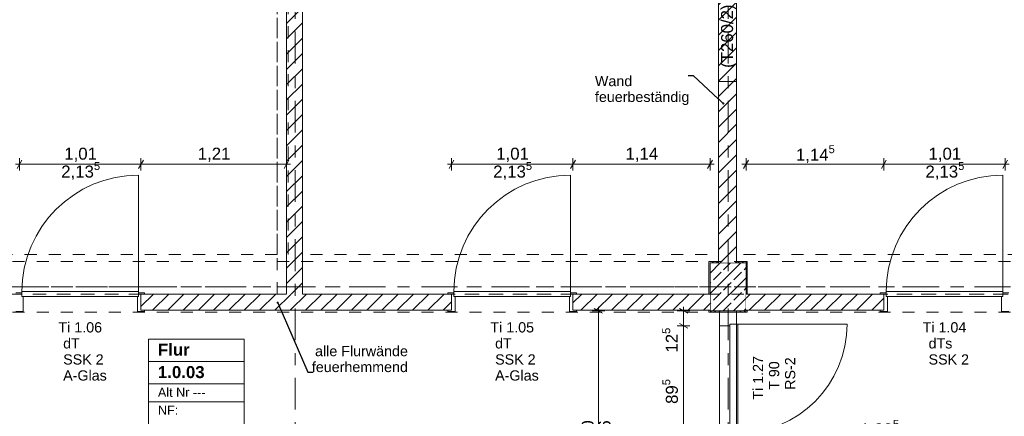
# Model space of a CAD drawing. Header units: metres. Extents: x -3.6 to 84.5, y -11 to 16.8.
# Tile 469 of 656: x 34.2 to 42.4, y 7.2 to 10.5. Entities that reach past the tile are written whole.
import ezdxf

# ---------------------------------------------------------------- set-up
doc = ezdxf.new("R2010")
doc.units = ezdxf.units.M
doc.header["$MEASUREMENT"] = 0
for name, pattern in [('+Grundstücksgrenze', [0.115, 0.075, -0.04]), ('Achse', [0.2, 0.1, -0.05, 0, -0.05]), ('Strichlinie doppelt', [0.546806, 0.264583, -0.105833, 0.070556, -0.105833]), ('Strichlinie eng', [0.115, 0.075, -0.04]), ('Untersicht', [0.1, 0.075, -0.025]), ('Wipeout_Contour', [1, 0, -1])]:
    doc.linetypes.add(name, pattern=pattern)
for name, color, linetype in [('152 - Bemaßung_ Beschriftung.Ausbau', 7, 'Continuous'), ('401 - Zone.Raum_ Raumbegrenzung_ Whg.', 7, 'Continuous'), ('451 - Universal.Achsen Raster', 7, 'Continuous'), ('605 - Struktur.Wand Innen', 7, 'Continuous'), ('607 - Struktur.Stütze', 7, 'Continuous'), ('608 - Struktur.Träger', 7, 'Continuous'), ('650 - Abdeckung.Fußboden Aufbau', 7, 'Continuous'), ('653 - Abdeckung.TB Verkofferung', 7, 'Continuous')]:
    doc.layers.add(name, color=color, linetype=linetype)
doc.styles.add('ERSTELLTER_STIL_1', font='txt')
doc.styles.add('ERSTELLTER_STIL_2', font='txt')
doc.dimstyles.new('ERSTELLTER_STIL__1', dxfattribs={"dimtxt": 0.1, "dimasz": 0.0532, "dimexe": 0.18, "dimexo": 0.0625, "dimgap": 0, "dimtad": 1, "dimzin": 0, "dimdsep": 46, "dimtxsty": 'ERSTELLTER_STIL_2', "dimblk": 'ARROWHEAD_2', "dimblk1": 'ARROWHEAD_2', "dimblk2": 'ARROWHEAD_2', "dimcen": 0.09, "dimse1": 1, "dimse2": 1, "dimclrd": 7, "dimclre": 7, "dimclrt": 7, "dimazin": 0, "dimtfac": 1, "dimtdec": 4, "dimtmove": 0, "dimatfit": 3, "dimfxl": 1, "dimtolj": 1, "dimtzin": 0, "dimarcsym": 0})
doc.dimstyles.new('ERSTELLTER_STIL__3', dxfattribs={"dimtxt": 0.1, "dimasz": 0.0532, "dimexe": 0.18, "dimexo": 0.0625, "dimgap": 0, "dimtad": 1, "dimtih": 1, "dimtoh": 1, "dimzin": 0, "dimdsep": 46, "dimtxsty": 'ERSTELLTER_STIL_2', "dimblk": 'ARROWHEAD_2', "dimblk1": 'ARROWHEAD_2', "dimblk2": 'ARROWHEAD_2', "dimcen": 0.09, "dimse1": 1, "dimse2": 1, "dimclrd": 7, "dimclre": 7, "dimclrt": 7, "dimazin": 0, "dimtfac": 1, "dimtdec": 4, "dimtmove": 0, "dimatfit": 3, "dimfxl": 1, "dimtolj": 1, "dimtzin": 0, "dimarcsym": 0})
doc.dimstyles.new('ERSTELLTER_STIL__7', dxfattribs={"dimtxt": 0.18, "dimasz": 0.03648, "dimexe": 0.18, "dimexo": 0.0625, "dimgap": 0, "dimtad": 0, "dimtih": 1, "dimtoh": 1, "dimdec": 4, "dimzin": 0, "dimdsep": 46, "dimcen": 0.09, "dimadec": 0, "dimazin": 0, "dimtfac": 1, "dimtdec": 4, "dimtmove": 0, "dimatfit": 3, "dimldrblk": 'ARROWHEAD_11', "dimfxl": 1, "dimtolj": 1, "dimtzin": 0, "dimarcsym": 0})
pattern_1 = [(45, (0, 0), (-0.01767767, 0.01767767), [0, -0.025])]
pattern_2 = [(45, (0, 0), (-0.0636396, 0.0636396), [])]

# ---------------------------------------------------------------- blocks, each defined once
blk = doc.blocks.new('*D189')
at = {"layer": '152 - Bemaßung_ Beschriftung.Ausbau', "color": 7, "linetype": 'Continuous', "lineweight": 5}
for p, q in [((39.8125, 7.975), (39.7075, 7.975)), ((39.725, 7.9952), (39.795, 7.9548)), ((39.76, 7.08), (39.76, 7.975)), ((39.8125, 7.08), (39.7075, 7.08)), ((39.725, 7.1002), (39.795, 7.0598))]:
    blk.add_line(p, q, dxfattribs=at)
at = {"layer": '152 - Bemaßung_ Beschriftung.Ausbau', "color": 7, "lineweight": 5, "char_height": 0.1, "attachment_point": 7, "rotation": 90, "style": 'ERSTELLTER_STIL_2'}
for s, insert in [('\\A1;{\\pql;\\fArial|b0|i0|c0|p38;12\\fArial|b0|i0|c0|p38;\\A1{\\H.66x;\\S5^  ;}}', (39.7411, 7.7529)), ('\\A1;{\\pql;\\fArial|b0|i0|c0|p38;89\\fArial|b0|i0|c0|p38;\\A1{\\H.66x;\\S5^  ;}}', (39.7416, 7.3256))]:
    blk.add_mtext(s, dxfattribs=dict(at, insert=insert))
blk = doc.blocks.new('ARROWHEAD_2')
at = {"color": 0, "linetype": 'Continuous', "lineweight": 0}
for p, q in [((0, 0), (-1, 0)), ((-0.38, -0.66), (0.38, 0.66))]:
    blk.add_line(p, q, dxfattribs=at)
blk = doc.blocks.new('*D190')
at = {"layer": '152 - Bemaßung_ Beschriftung.Ausbau', "color": 7, "linetype": 'Continuous', "lineweight": 5}
for p, q in [((39.795, 8.0798), (39.725, 8.1202)), ((39.76, 8.1), (39.76, 8.1342)), ((39.8125, 8.1), (39.7075, 8.1)), ((39.76, 7.975), (39.76, 8.1)), ((39.8125, 7.975), (39.7075, 7.975)), ((39.725, 7.9952), (39.795, 7.9548))]:
    blk.add_line(p, q, dxfattribs=at)
blk = doc.blocks.new('*D191')
at = {"layer": '152 - Bemaßung_ Beschriftung.Ausbau', "color": 7, "linetype": 'Continuous', "lineweight": 5}
for p, q in [((39.0864, 8.0798), (39.0164, 8.1202)), ((39.0514, 8.1), (39.0514, 8.1342)), ((39.1039, 8.1), (38.9989, 8.1)), ((39.0514, 6), (39.0514, 8.1)), ((39.1039, 6), (38.9989, 6)), ((39.0164, 6.0202), (39.0864, 5.9798)), ((39.0514, 5.9658), (39.0514, 6))]:
    blk.add_line(p, q, dxfattribs=at)
at = {"layer": '152 - Bemaßung_ Beschriftung.Ausbau', "color": 7, "lineweight": 5, "char_height": 0.1, "attachment_point": 7, "rotation": 90, "style": 'ERSTELLTER_STIL_2'}
for s, insert in [('\\A1;{\\pql;\\fArial|b0|i0|c0|p38;2,10}', (39.0314, 6.917)), ('\\A1;{\\pql;\\fArial|b0|i0|c0|p38;2,26}', (39.1714, 6.917))]:
    blk.add_mtext(s, dxfattribs=dict(at, insert=insert))
blk = doc.blocks.new('ARROWHEAD_11')
at = {"color": 0, "linetype": 'Continuous', "lineweight": 0}
blk.add_line((0, 0), (-1, 0), dxfattribs=at)
at = {"color": 0, "linetype": 'Continuous', "lineweight": 0, "const_width": 0.25, "flags": 128}
blk.add_lwpolyline([(-0.125, 0, 1), (0.125, 0, 1)], format="xyb", close=True, dxfattribs=at)
blk = doc.blocks.new('*D305')
at = {"layer": '152 - Bemaßung_ Beschriftung.Ausbau', "color": 7, "linetype": 'Continuous', "lineweight": 5}
for p, q in [((63.4, 13.7152), (63.47, 13.6748)), ((63.435, 7.935), (63.435, 13.695))]:
    blk.add_line(p, q, dxfattribs=at)
blk = doc.blocks.new('*D306')
at = {"layer": '152 - Bemaßung_ Beschriftung.Ausbau', "color": 7, "linetype": 'Continuous', "lineweight": 5}
for p, q in [((63.4875, 13.845), (63.3825, 13.845)), ((63.47, 13.8248), (63.4, 13.8652)), ((63.435, 13.845), (63.435, 13.8792)), ((63.435, 13.695), (63.435, 13.845)), ((63.4875, 13.695), (63.3825, 13.695)), ((63.4, 13.7152), (63.47, 13.6748)), ((63.435, 7.935), (63.435, 13.695))]:
    blk.add_line(p, q, dxfattribs=at)
blk = doc.blocks.new('*D538')
at = {"layer": '152 - Bemaßung_ Beschriftung.Ausbau', "color": 7, "linetype": 'Continuous', "lineweight": 5}
for p, q in [((63.9, 13.4752), (63.97, 13.4348)), ((63.935, 8.2), (63.935, 13.455)), ((63.9875, 8.2), (63.8825, 8.2)), ((63.9, 8.2202), (63.97, 8.1798)), ((63.935, 8.15), (63.935, 8.2))]:
    blk.add_line(p, q, dxfattribs=at)
at = {"layer": '152 - Bemaßung_ Beschriftung.Ausbau', "color": 7, "lineweight": 5, "insert": (63.9344, 10.6694), "char_height": 0.1, "attachment_point": 7, "rotation": 90, "style": 'ERSTELLTER_STIL_2'}
blk.add_mtext('\\A1;{\\pql;\\fArial|b0|i0|c0|p38;5,25\\fArial|b0|i0|c0|p38;\\A1{\\H.66x;\\S5^  ;}}', dxfattribs=at)
blk = doc.blocks.new('*D539')
at = {"layer": '152 - Bemaßung_ Beschriftung.Ausbau', "color": 7, "linetype": 'Continuous', "lineweight": 5}
for p, q in [((63.9, 13.7152), (63.97, 13.6748)), ((63.935, 13.455), (63.935, 13.695)), ((63.9875, 13.455), (63.8825, 13.455)), ((63.9, 13.4752), (63.97, 13.4348)), ((63.935, 8.2), (63.935, 13.455))]:
    blk.add_line(p, q, dxfattribs=at)
at = {"layer": '152 - Bemaßung_ Beschriftung.Ausbau', "color": 7, "lineweight": 5, "insert": (63.915, 13.4991), "char_height": 0.1, "attachment_point": 7, "rotation": 90, "style": 'ERSTELLTER_STIL_2'}
blk.add_mtext('\\A1;{\\pql;\\fArial|b0|i0|c0|p38;24}', dxfattribs=at)
blk = doc.blocks.new('*D554')
at = {"layer": '152 - Bemaßung_ Beschriftung.Ausbau', "color": 7, "linetype": 'Continuous', "lineweight": 5}
for p, q in [((34.2577, 9.355), (34.2173, 9.285)), ((34.2375, 9.2675), (34.2375, 9.3725)), ((35.2677, 9.355), (35.2273, 9.285)), ((35.2475, 9.2675), (35.2475, 9.3725)), ((34.2033, 9.32), (34.2375, 9.32)), ((34.2375, 9.32), (35.2475, 9.32))]:
    blk.add_line(p, q, dxfattribs=at)
at = {"layer": '152 - Bemaßung_ Beschriftung.Ausbau', "color": 7, "lineweight": 5, "char_height": 0.1, "attachment_point": 7, "style": 'ERSTELLTER_STIL_2'}
for s, insert in [('\\A1;{\\pql;\\fArial|b0|i0|c0|p38;2,13\\fArial|b0|i0|c0|p38;\\A1{\\H.66x;\\S5^  ;}}', (34.5844, 9.1806)), ('\\A1;{\\pql;\\fArial|b0|i0|c0|p38;1,01}', (34.6095, 9.34))]:
    blk.add_mtext(s, dxfattribs=dict(at, insert=insert))
blk = doc.blocks.new('*D555')
at = {"layer": '152 - Bemaßung_ Beschriftung.Ausbau', "color": 7, "linetype": 'Continuous', "lineweight": 5}
for p, q in [((35.2677, 9.355), (35.2273, 9.285)), ((35.2475, 9.2675), (35.2475, 9.3725)), ((36.4373, 9.285), (36.4777, 9.355)), ((36.4575, 9.2675), (36.4575, 9.3725)), ((35.2475, 9.32), (36.4575, 9.32)), ((36.4575, 9.32), (36.4917, 9.32))]:
    blk.add_line(p, q, dxfattribs=at)
at = {"layer": '152 - Bemaßung_ Beschriftung.Ausbau', "color": 7, "lineweight": 5, "insert": (35.7195, 9.34), "char_height": 0.1, "attachment_point": 7, "style": 'ERSTELLTER_STIL_2'}
blk.add_mtext('\\A1;{\\pql;\\fArial|b0|i0|c0|p38;1,21}', dxfattribs=at)
blk = doc.blocks.new('*D556')
at = {"layer": '152 - Bemaßung_ Beschriftung.Ausbau', "color": 7, "linetype": 'Continuous', "lineweight": 5}
for p, q in [((37.8502, 9.355), (37.8098, 9.285)), ((37.83, 9.2675), (37.83, 9.3725)), ((38.8602, 9.355), (38.8198, 9.285)), ((38.84, 9.2675), (38.84, 9.3725)), ((37.7958, 9.32), (37.83, 9.32)), ((37.83, 9.32), (38.84, 9.32))]:
    blk.add_line(p, q, dxfattribs=at)
at = {"layer": '152 - Bemaßung_ Beschriftung.Ausbau', "color": 7, "lineweight": 5, "char_height": 0.1, "attachment_point": 7, "style": 'ERSTELLTER_STIL_2'}
for s, insert in [('\\A1;{\\pql;\\fArial|b0|i0|c0|p38;2,13\\fArial|b0|i0|c0|p38;\\A1{\\H.66x;\\S5^  ;}}', (38.1769, 9.1806)), ('\\A1;{\\pql;\\fArial|b0|i0|c0|p38;1,01}', (38.202, 9.34))]:
    blk.add_mtext(s, dxfattribs=dict(at, insert=insert))
blk = doc.blocks.new('*D557')
at = {"layer": '152 - Bemaßung_ Beschriftung.Ausbau', "color": 7, "linetype": 'Continuous', "lineweight": 5}
for p, q in [((38.8602, 9.355), (38.8198, 9.285)), ((38.84, 9.2675), (38.84, 9.3725)), ((39.9598, 9.285), (40.0002, 9.355)), ((39.98, 9.2675), (39.98, 9.3725)), ((38.84, 9.32), (39.98, 9.32)), ((39.98, 9.32), (40.0142, 9.32))]:
    blk.add_line(p, q, dxfattribs=at)
at = {"layer": '152 - Bemaßung_ Beschriftung.Ausbau', "color": 7, "lineweight": 5, "insert": (39.277, 9.34), "char_height": 0.1, "attachment_point": 7, "style": 'ERSTELLTER_STIL_2'}
blk.add_mtext('\\A1;{\\pql;\\fArial|b0|i0|c0|p38;1,14}', dxfattribs=at)
blk = doc.blocks.new('*D558')
at = {"layer": '152 - Bemaßung_ Beschriftung.Ausbau', "color": 7, "linetype": 'Continuous', "lineweight": 5}
for p, q in [((40.3002, 9.355), (40.2598, 9.285)), ((40.28, 9.2675), (40.28, 9.3725)), ((41.4452, 9.355), (41.4048, 9.285)), ((41.425, 9.2675), (41.425, 9.3725)), ((40.2458, 9.32), (40.28, 9.32)), ((40.28, 9.32), (41.425, 9.32))]:
    blk.add_line(p, q, dxfattribs=at)
at = {"layer": '152 - Bemaßung_ Beschriftung.Ausbau', "color": 7, "lineweight": 5, "insert": (40.6944, 9.3206), "char_height": 0.1, "attachment_point": 7, "style": 'ERSTELLTER_STIL_2'}
blk.add_mtext('\\A1;{\\pql;\\fArial|b0|i0|c0|p38;1,14\\fArial|b0|i0|c0|p38;\\A1{\\H.66x;\\S5^  ;}}', dxfattribs=at)
blk = doc.blocks.new('*D559')
at = {"layer": '152 - Bemaßung_ Beschriftung.Ausbau', "color": 7, "linetype": 'Continuous', "lineweight": 5}
for p, q in [((41.4452, 9.355), (41.4048, 9.285)), ((41.425, 9.2675), (41.425, 9.3725)), ((42.4148, 9.285), (42.4552, 9.355)), ((42.435, 9.2675), (42.435, 9.3725)), ((41.425, 9.32), (42.435, 9.32)), ((42.435, 9.32), (42.4692, 9.32))]:
    blk.add_line(p, q, dxfattribs=at)
at = {"layer": '152 - Bemaßung_ Beschriftung.Ausbau', "color": 7, "lineweight": 5, "char_height": 0.1, "attachment_point": 7, "style": 'ERSTELLTER_STIL_2'}
for s, insert in [('\\A1;{\\pql;\\fArial|b0|i0|c0|p38;2,13\\fArial|b0|i0|c0|p38;\\A1{\\H.66x;\\S5^  ;}}', (41.7719, 9.1806)), ('\\A1;{\\pql;\\fArial|b0|i0|c0|p38;1,01}', (41.797, 9.34))]:
    blk.add_mtext(s, dxfattribs=dict(at, insert=insert))
blk = doc.blocks.new('*D587')
at = {"layer": '152 - Bemaßung_ Beschriftung.Ausbau', "color": 7, "linetype": 'Continuous', "lineweight": 5}
for p, q in [((40.4602, 7.0679), (40.4198, 6.9979)), ((42.3552, 7.0679), (42.3148, 6.9979)), ((40.44, 7.0329), (42.335, 7.0329))]:
    blk.add_line(p, q, dxfattribs=at)
at = {"layer": '152 - Bemaßung_ Beschriftung.Ausbau', "color": 7, "lineweight": 5, "insert": (41.2294, 7.0335), "char_height": 0.1, "attachment_point": 7, "style": 'ERSTELLTER_STIL_2'}
blk.add_mtext('\\A1;{\\pql;\\fArial|b0|i0|c0|p38;1,89\\fArial|b0|i0|c0|p38;\\A1{\\H.66x;\\S5^  ;}}', dxfattribs=at)
blk = doc.blocks.new('*D589')
at = {"layer": '152 - Bemaßung_ Beschriftung.Ausbau', "color": 7, "linetype": 'Continuous', "lineweight": 5}
for p, q in [((42.3552, 7.0679), (42.3148, 6.9979)), ((42.335, 6.9804), (42.335, 7.0854)), ((44.3102, 7.0679), (44.2698, 6.9979)), ((44.29, 6.9804), (44.29, 7.0854)), ((40.44, 7.0329), (42.335, 7.0329)), ((42.335, 7.0329), (44.29, 7.0329))]:
    blk.add_line(p, q, dxfattribs=at)
at = {"layer": '152 - Bemaßung_ Beschriftung.Ausbau', "color": 7, "lineweight": 5, "char_height": 0.1, "attachment_point": 7, "style": 'ERSTELLTER_STIL_2'}
for s, insert in [('\\A1;{\\pql;\\fArial|b0|i0|c0|p38;1,95\\fArial|b0|i0|c0|p38;\\A1{\\H.66x;\\S5^  ;}}', (43.0785, 7.0335)), ('\\A1;{\\pql;\\fArial|b0|i0|c0|p38;10}', (44.118, 7.0529))]:
    blk.add_mtext(s, dxfattribs=dict(at, insert=insert))

msp = doc.modelspace()

# ---------------------------------------------------------------- hatches: boundary and pattern name
at = {"layer": '607 - Struktur.Stütze', "linetype": 'Continuous', "lineweight": 0, "true_color": 0x000000}
h = msp.add_hatch(dxfattribs=at)
h.set_pattern_fill('Gips_0001', color=18, style=0, pattern_type=2)
h.set_pattern_definition(pattern_1)
h.paths.add_polyline_path([(39.97, 8.24), (39.98, 8.24), (39.98, 8.5), (40.05, 8.5), (40.05, 8.51), (39.97, 8.51)])
h = msp.add_hatch(dxfattribs=at)
h.set_pattern_fill('Beton__Stahlbeton_0001', color=18, style=0, pattern_type=2)
h.set_pattern_definition([(45, (0, 0), (-0.0848528, 0.0848528), []), (45, (-0.04243, 0.04243), (-0.0848528, 0.0848528), [0.09, -0.03])])
h.paths.add_polyline_path([(39.98, 8.1), (40.28, 8.1), (40.28, 8.5), (39.98, 8.5)])
h = msp.add_hatch(dxfattribs=at)
h.set_pattern_fill('Gips_0001', color=18, style=0, pattern_type=2)
h.set_pattern_definition(pattern_1)
h.paths.add_polyline_path([(40.29, 8.51), (40.2, 8.51), (40.2, 8.5), (40.28, 8.5), (40.28, 8.24), (40.29, 8.24)])
h = msp.add_hatch(dxfattribs=at)
h.set_pattern_fill('Gips_0001', color=18, style=0, pattern_type=2)
h.set_pattern_definition(pattern_1)
h.paths.add_polyline_path([(39.97, 8.09), (40.06, 8.09), (40.06, 8.1), (39.98, 8.1), (39.98, 8.105), (39.97, 8.105)])
h = msp.add_hatch(dxfattribs=at)
h.set_pattern_fill('Gips_0001', color=18, style=0, pattern_type=2)
h.set_pattern_definition(pattern_1)
h.paths.add_polyline_path([(40.2, 8.1), (40.2, 8.09), (40.29, 8.09), (40.29, 8.105), (40.28, 8.105), (40.28, 8.1)])

# ---------------------------------------------------------------- linework, layer by layer
at = {"layer": '401 - Zone.Raum_ Raumbegrenzung_ Whg.', "color": 7, "linetype": 'Continuous', "lineweight": 9}
for p, q in [((36.1066, 7.8646), (35.3097, 7.8646)), ((35.3097, 7.8646), (35.3097, 6.1654)), ((35.3097, 7.8646), (36.1066, 7.8646)), ((35.3097, 7.6779), (35.3097, 7.8646)), ((36.1066, 6.1654), (36.1066, 7.8646)), ((36.1066, 7.8646), (36.1066, 7.6779)), ((36.1066, 7.6779), (35.3097, 7.6779)), ((35.3097, 7.6779), (36.1066, 7.6779)), ((35.3097, 7.4913), (35.3097, 7.6779)), ((36.1066, 7.6779), (36.1066, 7.4913)), ((36.1066, 7.4913), (35.3097, 7.4913)), ((35.3097, 7.4913), (36.1066, 7.4913)), ((35.3097, 7.344), (35.3097, 7.4913)), ((36.1066, 7.4913), (36.1066, 7.344)), ((36.1066, 7.344), (35.3097, 7.344)), ((35.3097, 7.344), (36.1066, 7.344)), ((35.3097, 7.1967), (35.3097, 7.344)), ((36.1066, 7.344), (36.1066, 7.1967))]:
    msp.add_line(p, q, dxfattribs=at)
at = {"layer": '605 - Struktur.Wand Innen', "color": 7, "linetype": 'Continuous', "lineweight": 13}
for p, q in [((42.415, 8.26), (42.415, 9.23)), ((34.2575, 8.25), (34.2075, 8.25)), ((34.2575, 8.26), (34.2575, 8.22)), ((34.2575, 8.22), (34.2575, 8.25)), ((34.2675, 8.22), (34.2575, 8.22)), ((34.2675, 8.095), (34.2675, 8.22)), ((42.405, 8.095), (42.405, 8.22)), ((42.405, 8.22), (42.415, 8.22)), ((42.415, 8.22), (42.415, 8.26)), ((42.415, 8.22), (42.415, 8.25)), ((42.415, 8.25), (42.465, 8.25)), ((34.2075, 8.095), (34.2675, 8.095)), ((40.06, 8.1), (40.06, 7.975)), ((40.2, 8.1), (40.06, 8.1)), ((40.2, 7.99), (40.2, 8.1)), ((42.465, 8.095), (42.405, 8.095)), ((40.06, 7.975), (40.145, 7.975)), ((40.145, 7.975), (40.145, 7.99)), ((40.145, 7.99), (40.2, 7.99)), ((40.145, 7.08), (40.145, 7.99)), ((40.145, 7.99), (40.21, 7.99)), ((40.21, 7.99), (40.21, 7.08)), ((40.21, 7.99), (41.12, 7.99))]:
    msp.add_line(p, q, dxfattribs=at)
at = {"layer": '605 - Struktur.Wand Innen', "color": 7, "linetype": 'Continuous', "lineweight": 18}
msp.add_line((40.2, 8.1), (40.06, 8.1), dxfattribs=at)
msp.add_line((40.2, 8.1), (40.06, 8.1), dxfattribs=at)
msp.add_line((40.2, 8.1), (40.06, 8.1), dxfattribs=at)
at = {"layer": '605 - Struktur.Wand Innen', "color": 7, "linetype": 'Continuous', "lineweight": 9}
for p, q in [((40.06, 6), (40.06, 8.1)), ((40.2, 6), (40.2, 8.1))]:
    msp.add_line(p, q, dxfattribs=at)
msp.add_arc((40.21, 7.99), 0.91, 270, 0, dxfattribs=at)
at = {"layer": '607 - Struktur.Stütze', "color": 7, "linetype": 'Continuous', "lineweight": 5, "flags": 128}
for points in [[(40.05, 8.51), (39.97, 8.51), (39.97, 8.24)], [(40.29, 8.24), (40.29, 8.51), (40.2, 8.51)], [(39.97, 8.105), (39.97, 8.09), (40.06, 8.09)], [(40.2, 8.09), (40.29, 8.09), (40.29, 8.105)]]:
    msp.add_lwpolyline(points, dxfattribs=at)
at = {"layer": '607 - Struktur.Stütze', "color": 7, "linetype": 'Continuous', "lineweight": 13, "flags": 128}
msp.add_lwpolyline([(39.98, 8.1), (40.28, 8.1), (40.28, 8.5), (39.98, 8.5)], close=True, dxfattribs=at)
at = {"layer": '650 - Abdeckung.Fußboden Aufbau', "color": 7, "linetype": 'Continuous', "lineweight": 13, "flags": 128}
for points in [[(36.4575, 8.24), (36.4575, 12.99), (36.37, 12.99), (36.37, 13.445), (33.09, 13.445), (33.09, 12.99), (32.77, 12.99), (32.77, 13.445), (29.49, 13.445), (29.49, 12.99), (29.3875, 12.99), (29.3875, 8.24)], [(39.97, 8.24), (39.97, 8.51), (40.05, 8.51), (40.05, 12.99), (39.97, 12.99), (39.97, 13.445), (36.69, 13.445), (36.69, 12.99), (36.59, 12.99)], [(43.65, 8.24), (43.65, 12.99), (43.57, 12.99), (43.57, 13.445), (40.29, 13.445), (40.29, 12.99), (40.2, 12.99), (40.2, 8.51)], [(36.59, 12.99), (36.59, 8.24), (37.83, 8.24)], [(40.2, 8.51), (40.29, 8.51), (40.29, 8.24), (41.425, 8.24)], [(35.2475, 8.24), (36.4575, 8.24)], [(37.83, 8.24), (37.83, 8.105), (35.2475, 8.105), (35.2475, 8.24)], [(38.84, 8.24), (39.97, 8.24)], [(41.425, 8.24), (41.425, 8.105), (40.29, 8.105), (40.29, 8.09), (39.97, 8.09), (39.97, 8.105), (38.84, 8.105), (38.84, 8.24)]]:
    msp.add_lwpolyline(points, dxfattribs=at)
at = {"layer": '650 - Abdeckung.Fußboden Aufbau', "color": 7, "linetype": 'Strichlinie eng', "lineweight": 13, "flags": 128}
for points in [[(35.2475, 8.24), (34.2375, 8.24)], [(38.84, 8.24), (37.83, 8.24)], [(42.435, 8.24), (41.425, 8.24)]]:
    msp.add_lwpolyline(points, dxfattribs=at)
at = {"layer": '653 - Abdeckung.TB Verkofferung', "color": 1, "linetype": '+Grundstücksgrenze', "lineweight": 13, "true_color": 0xff1515}
msp.add_line((36.38, 8.5695), (36.38, 12.64), dxfattribs=at)
at = {"layer": '653 - Abdeckung.TB Verkofferung', "color": 7, "linetype": 'Untersicht', "lineweight": 9}
for p, q in [((36.38, 8.5695), (33.965, 8.5695)), ((46.9575, 8.5695), (36.4725, 8.5695)), ((47.26, 8.24), (33.965, 8.24))]:
    msp.add_line(p, q, dxfattribs=at)

# ---------------------------------------------------------------- texts
at = {"layer": '152 - Bemaßung_ Beschriftung.Ausbau', "color": 7, "linetype": 'Continuous', "lineweight": 9, "insert": (40.2017, 10.1227), "char_height": 0.1, "attachment_point": 7, "rotation": 90, "style": 'ERSTELLTER_STIL_2'}
msp.add_mtext('\\A1;{\\pql;\\fArial|b0|i0|c0|p38;(T2\\fArial|b0|i0|c0|p38;60/2\\fArial|b0|i0|c0|p38;)}', dxfattribs=at)
at = {"layer": '152 - Bemaßung_ Beschriftung.Ausbau', "color": 7, "linetype": 'Continuous', "lineweight": 9, "char_height": 0.085, "style": 'ERSTELLTER_STIL_2'}
for s, insert, attachment_point, line_spacing_factor in [('\\A1;{\\pql;\\fArial|b0|i0|c0|p38;Wand\\P\\pql;\\fArial|b0|i0|c0|p38;feuerbeständig}', (39.0229, 10.0558), 1, 0.930574), ('\\A1;{\\pqr;\\fArial|b0|i0|c0|p38;a\\fArial|b0|i0|c0|p38;lle Flurwände\\P\\pqr;\\fArial|b0|i0|c0|p38;feuerhemmend}', (37.4674, 7.5893), 9, 0.93321)]:
    msp.add_mtext(s, dxfattribs=dict(at, insert=insert, attachment_point=attachment_point, line_spacing_factor=line_spacing_factor))
at = {"layer": '401 - Zone.Raum_ Raumbegrenzung_ Whg.', "color": 7, "lineweight": 9, "attachment_point": 1}
for s, insert, char_height, style in [('\\A1;{\\pqj;\\pt0;\\fArial|b1|i0|c0|p38;Flur}', (35.3882, 7.827), 0.1, 'ERSTELLTER_STIL_1'), ('\\A1;{\\pqj;\\pt0;\\fArial|b1|i0|c0|p38;}', (36.028, 7.8498), 0.1, 'ERSTELLTER_STIL_1'), ('\\A1;{\\pql;\\pt0;\\fArial|b1|i0|c0|p38;1.0.03}', (35.3882, 7.6404), 0.1, 'ERSTELLTER_STIL_1'), ('\\A1;{\\pqj;\\pt0;\\fArial|b1|i0|c0|p38;}', (36.028, 7.6632), 0.1, 'ERSTELLTER_STIL_1'), ('\\A1;{\\pqj;\\pt0;\\fArial|b0|i0|c0|p38;Alt Nr ---}', (35.3882, 7.4595), 0.075, 'ERSTELLTER_STIL_2'), ('\\A1;{\\pqj;\\pt0;\\fArial|b0|i0|c0|p38;}', (36.028, 7.4766), 0.075, 'ERSTELLTER_STIL_2'), ('\\A1;{\\pqj;\\pt0;\\fArial|b0|i0|c0|p38;NF: }', (35.3882, 7.3121), 0.075, 'ERSTELLTER_STIL_2')]:
    msp.add_mtext(s, dxfattribs=dict(at, insert=insert, char_height=char_height, style=style))
at = {"layer": '605 - Struktur.Wand Innen', "color": 7, "lineweight": 9, "char_height": 0.085, "style": 'ERSTELLTER_STIL_2'}
for s, insert, attachment_point in [('\\A1;{\\pqc;\\pt0;\\fArial|b0|i0|c0|p38;Ti 1.06}', (34.7425, 7.9192), 8), ('\\A1;{\\pqc;\\pt0;\\fArial|b0|i0|c0|p38;Ti 1.05}', (38.335, 7.9192), 8), ('\\A1;{\\pqc;\\pt0;\\fArial|b0|i0|c0|p38;Ti 1.04}', (41.93, 7.9192), 8), ('\\A1;{\\pqr;\\pt0;\\fArial|b0|i0|c0|p38;}', (34.535, 7.8914), 3), ('\\A1;{\\pql;\\pt0;\\fArial|b0|i0|c0|p38;dT}', (34.6003, 7.872), 1), ('\\A1;{\\pqr;\\pt0;\\fArial|b0|i0|c0|p38;}', (38.1275, 7.8914), 3), ('\\A1;{\\pql;\\pt0;\\fArial|b0|i0|c0|p38;dT}', (38.1928, 7.872), 1), ('\\A1;{\\pqr;\\pt0;\\fArial|b0|i0|c0|p38;}', (41.7322, 7.8914), 3), ('\\A1;{\\pql;\\pt0;\\fArial|b0|i0|c0|p38;dTs}', (41.7975, 7.872), 1), ('\\A1;{\\pqr;\\pt0;\\fArial|b0|i0|c0|p38;}', (34.535, 7.7579), 3), ('\\A1;{\\pql;\\pt0;\\fArial|b0|i0|c0|p38;SSK 2}', (34.6003, 7.7384), 1), ('\\A1;{\\pqr;\\pt0;\\fArial|b0|i0|c0|p38;}', (38.1275, 7.7579), 3), ('\\A1;{\\pql;\\pt0;\\fArial|b0|i0|c0|p38;SSK 2}', (38.1928, 7.7384), 1), ('\\A1;{\\pqr;\\pt0;\\fArial|b0|i0|c0|p38;}', (41.7322, 7.7579), 3), ('\\A1;{\\pql;\\pt0;\\fArial|b0|i0|c0|p38;SSK 2}', (41.7975, 7.7384), 1), ('\\A1;{\\pqr;\\pt0;\\fArial|b0|i0|c0|p38;}', (34.535, 7.6243), 3), ('\\A1;{\\pqr;\\pt0;\\fArial|b0|i0|c0|p38;}', (38.1275, 7.6243), 3), ('\\A1;{\\pql;\\pt0;\\fArial|b0|i0|c0|p38;A-Glas}', (34.6003, 7.6049), 1), ('\\A1;{\\pql;\\pt0;\\fArial|b0|i0|c0|p38;A-Glas}', (38.1928, 7.6049), 1)]:
    msp.add_mtext(s, dxfattribs=dict(at, insert=insert, attachment_point=attachment_point))
at = {"layer": '605 - Struktur.Wand Innen', "color": 7, "lineweight": 9, "char_height": 0.085, "rotation": 90, "style": 'ERSTELLTER_STIL_2'}
for s, insert, attachment_point in [('\\A1;{\\pqc;\\pt0;\\fArial|b0|i0|c0|p38;Ti 1.27}', (40.4215, 7.5426), 8), ('\\A1;{\\pql;\\pt0;\\fArial|b0|i0|c0|p38;T 90}', (40.4701, 7.4428), 1), ('\\A1;{\\pql;\\pt0;\\fArial|b0|i0|c0|p38;RS-2}', (40.6037, 7.4428), 1), ('\\A1;{\\pqr;\\pt0;\\fArial|b0|i0|c0|p38;}', (40.4507, 7.3775), 3), ('\\A1;{\\pqr;\\pt0;\\fArial|b0|i0|c0|p38;}', (40.5843, 7.3775), 3)]:
    msp.add_mtext(s, dxfattribs=dict(at, insert=insert, attachment_point=attachment_point))

# ---------------------------------------------------------------- dimensions: what is measured, and where the dimension line sits
at = {"layer": '152 - Bemaßung_ Beschriftung.Ausbau', "color": 7, "linetype": 'Continuous', "lineweight": 5}
for base, p1, p2, picture, middle in [((42.334991, 7.032884), (40.439988, 5.76), (42.334991, 5.76), '*D587', (41.49436, 7.102884)), ((44.2899906, 7.0328843), (42.3349912, 5.7600001), (44.2899906, 5.76), '*D589', (43.3434754, 7.1028843))]:
    dim = msp.add_linear_dim(base=base, p1=p1, p2=p2, dimstyle='ERSTELLTER_STIL__3', dxfattribs=at)
    dim.commit()
    dim.dimension.update_dxf_attribs({"geometry": picture, "text_midpoint": middle, "dimtype": 160})

# ---------------------------------------------------------------- next in the draw order: wipeouts: each hides what was drawn before it
at = {"color": 254, "linetype": 'Wipeout_Contour', "lineweight": 0, "ltscale": 152.398964}
msp.add_wipeout([(36.4575, 13), (36.4575, 8.24), (36.59, 8.24), (36.59, 13)], dxfattribs=at).dxf.layer = '605 - Struktur.Wand Innen'
at = {"color": 254, "linetype": 'Wipeout_Contour', "lineweight": 0, "ltscale": 164.743693}
msp.add_wipeout([(40.2, 10.01), (40.05, 10.01), (40.05, 8.5), (40.2, 8.5)], dxfattribs=at).dxf.layer = '605 - Struktur.Wand Innen'
at = {"color": 254, "linetype": 'Wipeout_Contour', "lineweight": 0, "ltscale": 161.000794}
msp.add_wipeout([(38.84, 8.24), (38.84, 8.105), (39.98, 8.105), (39.98, 8.24)], dxfattribs=at).dxf.layer = '605 - Struktur.Wand Innen'
at = {"color": 254, "linetype": 'Wipeout_Contour', "lineweight": 0, "ltscale": 166.654591}
msp.add_wipeout([(40.28, 8.24), (40.28, 8.105), (41.425, 8.105), (41.425, 8.24)], dxfattribs=at).dxf.layer = '605 - Struktur.Wand Innen'

# ---------------------------------------------------------------- next in the draw order: hatches: boundary and pattern name
at = {"layer": '605 - Struktur.Wand Innen', "linetype": 'Continuous', "lineweight": 0, "true_color": 0x000000}
h = msp.add_hatch(dxfattribs=at)
h.set_pattern_fill('MW_Ziegel_0001', color=18, style=0, pattern_type=2)
h.set_pattern_definition(pattern_2)
h.paths.add_polyline_path([(36.4575, 13), (36.4575, 8.24), (36.59, 8.24), (36.59, 13)])
h = msp.add_hatch(dxfattribs=at)
h.set_pattern_fill('MW_Ziegel_0001', color=18, style=0, pattern_type=2)
h.set_pattern_definition(pattern_2)
h.paths.add_polyline_path([(40.05, 10.85), (40.05, 10.01), (40.2, 10.01), (40.2, 10.85)])
h = msp.add_hatch(dxfattribs=at)
h.set_pattern_fill('MW_Ziegel_0001', color=18, style=0, pattern_type=2)
h.set_pattern_definition(pattern_2)
h.paths.add_polyline_path([(40.2, 10.01), (40.05, 10.01), (40.05, 8.5), (40.2, 8.5)])
h = msp.add_hatch(dxfattribs=at)
h.set_pattern_fill('MW_Ziegel_0001', color=18, style=0, pattern_type=2)
h.set_pattern_definition(pattern_2)
h.paths.add_polyline_path([(38.84, 8.24), (38.84, 8.105), (39.98, 8.105), (39.98, 8.24)])
h = msp.add_hatch(dxfattribs=at)
h.set_pattern_fill('MW_Ziegel_0001', color=18, style=0, pattern_type=2)
h.set_pattern_definition(pattern_2)
h.paths.add_polyline_path([(40.28, 8.24), (40.28, 8.105), (41.425, 8.105), (41.425, 8.24)])

# ---------------------------------------------------------------- next in the draw order: linework, layer by layer
at = {"layer": '451 - Universal.Achsen Raster', "color": 160, "linetype": 'Strichlinie doppelt', "lineweight": 9, "true_color": 0x3232ff}
for p, q in [((40.13, -10.585), (40.13, 16.355)), ((64.935, 8.3), (-3.175, 8.3))]:
    msp.add_line(p, q, dxfattribs=at)
at = {"layer": '605 - Struktur.Wand Innen', "color": 7, "linetype": 'Continuous', "lineweight": 13}
for p, q in [((38.82, 8.26), (38.82, 9.23)), ((38.81, 8.095), (38.81, 8.22)), ((38.81, 8.22), (38.82, 8.22)), ((38.82, 8.22), (38.82, 8.26)), ((38.82, 8.22), (38.82, 8.25)), ((38.82, 8.25), (38.87, 8.25)), ((38.87, 8.24), (38.84, 8.24)), ((38.84, 8.24), (38.84, 8.105)), ((38.87, 8.25), (38.87, 8.24)), ((41.445, 8.25), (41.395, 8.25)), ((41.395, 8.25), (41.395, 8.24)), ((41.395, 8.24), (41.425, 8.24)), ((41.425, 8.24), (41.425, 8.105)), ((41.445, 8.26), (41.445, 8.22)), ((42.415, 8.26), (41.445, 8.26)), ((41.445, 8.22), (41.445, 8.25)), ((41.455, 8.22), (41.445, 8.22)), ((41.445, 8.22), (42.415, 8.22)), ((41.455, 8.095), (41.455, 8.22)), ((38.87, 8.095), (38.81, 8.095)), ((38.84, 8.105), (38.87, 8.105)), ((38.87, 8.105), (38.87, 8.095)), ((41.425, 8.105), (41.395, 8.105)), ((41.395, 8.105), (41.395, 8.095)), ((41.395, 8.095), (41.455, 8.095))]:
    msp.add_line(p, q, dxfattribs=at)
at = {"layer": '605 - Struktur.Wand Innen', "color": 7, "linetype": 'Continuous', "lineweight": 18}
for p, q in [((38.84, 8.24), (38.84, 8.105)), ((38.84, 8.24), (38.84, 8.105)), ((38.84, 8.24), (38.84, 8.105)), ((41.425, 8.24), (41.425, 8.105)), ((41.425, 8.24), (41.425, 8.105)), ((41.425, 8.24), (41.425, 8.105))]:
    msp.add_line(p, q, dxfattribs=at)
at = {"layer": '605 - Struktur.Wand Innen', "color": 7, "linetype": 'Continuous', "lineweight": 18, "flags": 128}
for points in [[(36.4575, 13), (36.4575, 8.24)], [(36.59, 8.24), (36.59, 13)], [(40.05, 10.85), (40.05, 10.01)], [(40.2, 10.01), (40.2, 10.85)], [(40.05, 10.01), (40.05, 8.5)], [(40.2, 10.01), (40.05, 10.01)], [(40.05, 10.01), (40.2, 10.01)], [(40.2, 8.5), (40.2, 10.01)], [(39.98, 8.24), (38.84, 8.24)], [(41.425, 8.24), (40.28, 8.24)], [(38.84, 8.105), (39.98, 8.105)], [(40.28, 8.105), (41.425, 8.105)]]:
    msp.add_lwpolyline(points, dxfattribs=at)
at = {"layer": '605 - Struktur.Wand Innen', "color": 7, "linetype": 'Continuous', "lineweight": 9}
msp.add_arc((42.415, 8.26), 0.97, 90, 180, dxfattribs=at)
at = {"layer": '608 - Struktur.Träger', "color": 7, "linetype": 'Untersicht', "lineweight": 13}
msp.add_line((0.38, 8.51), (61.88, 8.51), dxfattribs=at)
at = {"layer": '608 - Struktur.Träger', "color": 7, "linetype": 'Achse', "lineweight": 9}
msp.add_line((0.38, 8.3), (61.88, 8.3), dxfattribs=at)
at = {"layer": '653 - Abdeckung.TB Verkofferung', "color": 1, "linetype": '+Grundstücksgrenze', "lineweight": 13, "true_color": 0xff1515}
msp.add_line((36.4725, 8.5695), (36.4725, 12.64), dxfattribs=at)

# ---------------------------------------------------------------- next in the draw order: dimensions: what is measured, and where the dimension line sits
at = {"layer": '152 - Bemaßung_ Beschriftung.Ausbau', "color": 7, "linetype": 'Continuous', "lineweight": 5}
for base, p1, p2, picture, middle in [((41.4249889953, 9.3199822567), (40.2799889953, 8.4999822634), (41.4249889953, 8.25), '*D558', (40.959359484, 9.389982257)), ((42.435, 9.32), (41.425, 8.25), (42.435, 8.25), '*D559', (41.9268, 9.39)), ((39.98, 9.32), (38.84, 8.25), (39.98, 8.5), '*D557', (39.4068, 9.39))]:
    dim = msp.add_linear_dim(base=base, p1=p1, p2=p2, dimstyle='ERSTELLTER_STIL__3', dxfattribs=at)
    dim.commit()
    dim.dimension.update_dxf_attribs({"geometry": picture, "text_midpoint": middle, "dimtype": 160})
for base, p1, p2, picture, middle in [((39.759989, 7.9749823), (40.144989, 7.0799824), (40.059989, 7.9749823), '*D189', (39.689989, 7.5369203)), ((39.0514, 8.1), (40.06, 6), (40.06, 8.1), '*D191', (38.9814, 7.0468)), ((39.7599889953, 8.0999822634), (40.0599889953, 7.9749822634), (40.0599889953, 8.0999822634), '*D190', (39.689988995, 7.9641902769))]:
    dim = msp.add_linear_dim(base=base, p1=p1, p2=p2, angle=90, dimstyle='ERSTELLTER_STIL__1', dxfattribs=at)
    dim.commit()
    dim.dimension.update_dxf_attribs({"geometry": picture, "text_midpoint": middle, "dimtype": 160, "text_rotation": 90})

# ---------------------------------------------------------------- next in the draw order: leaders
at = {"layer": '152 - Bemaßung_ Beschriftung.Ausbau', "color": 7, "linetype": 'Continuous', "lineweight": 9, "annotation_type": 0, "has_hookline": 1, "hookline_direction": 1, "text_width": 0.7758}
msp.add_leader([(40.0903, 9.8265), (39.8415, 10.0558), (39.7987, 10.0558)], dimstyle='ERSTELLTER_STIL__7', dxfattribs=at)

# ---------------------------------------------------------------- next in the draw order: wipeouts: each hides what was drawn before it
at = {"color": 254, "linetype": 'Wipeout_Contour', "lineweight": 0, "ltscale": 149.76859}
msp.add_wipeout([(35.2475, 8.24), (35.2475, 8.105), (37.83, 8.105), (37.83, 8.24)], dxfattribs=at).dxf.layer = '605 - Struktur.Wand Innen'

# ---------------------------------------------------------------- next in the draw order: hatches: boundary and pattern name
at = {"layer": '605 - Struktur.Wand Innen', "linetype": 'Continuous', "lineweight": 0, "true_color": 0x000000}
h = msp.add_hatch(dxfattribs=at)
h.set_pattern_fill('MW_Ziegel_0001', color=18, style=0, pattern_type=2)
h.set_pattern_definition(pattern_2)
h.paths.add_polyline_path([(35.2475, 8.24), (35.2475, 8.105), (37.83, 8.105), (37.83, 8.24)])

# ---------------------------------------------------------------- next in the draw order: linework, layer by layer
at = {"layer": '451 - Universal.Achsen Raster', "color": 160, "linetype": 'Strichlinie doppelt', "lineweight": 9, "true_color": 0x3232ff}
msp.add_line((36.53, -10.585), (36.53, 16.355), dxfattribs=at)
at = {"layer": '605 - Struktur.Wand Innen', "color": 7, "linetype": 'Continuous', "lineweight": 13}
for p, q in [((35.2275, 8.26), (35.2275, 9.23)), ((35.2275, 8.26), (34.2575, 8.26)), ((34.2575, 8.22), (35.2275, 8.22)), ((35.2175, 8.095), (35.2175, 8.22)), ((35.2175, 8.22), (35.2275, 8.22)), ((35.2275, 8.22), (35.2275, 8.26)), ((35.2275, 8.22), (35.2275, 8.25)), ((35.2275, 8.25), (35.2775, 8.25)), ((35.2775, 8.24), (35.2475, 8.24)), ((35.2475, 8.24), (35.2475, 8.105)), ((35.2775, 8.25), (35.2775, 8.24)), ((37.85, 8.25), (37.8, 8.25)), ((37.8, 8.25), (37.8, 8.24)), ((37.8, 8.24), (37.83, 8.24)), ((37.83, 8.24), (37.83, 8.105)), ((37.85, 8.26), (37.85, 8.22)), ((38.82, 8.26), (37.85, 8.26)), ((37.85, 8.22), (37.85, 8.25)), ((37.86, 8.22), (37.85, 8.22)), ((37.85, 8.22), (38.82, 8.22)), ((37.86, 8.095), (37.86, 8.22)), ((35.2775, 8.095), (35.2175, 8.095)), ((35.2475, 8.105), (35.2775, 8.105)), ((35.2775, 8.105), (35.2775, 8.095)), ((37.83, 8.105), (37.8, 8.105)), ((37.8, 8.105), (37.8, 8.095)), ((37.8, 8.095), (37.86, 8.095))]:
    msp.add_line(p, q, dxfattribs=at)
at = {"layer": '605 - Struktur.Wand Innen', "color": 7, "linetype": 'Continuous', "lineweight": 18}
for p, q in [((35.2475, 8.24), (35.2475, 8.105)), ((35.2475, 8.24), (35.2475, 8.105)), ((35.2475, 8.24), (35.2475, 8.105)), ((37.83, 8.24), (37.83, 8.105)), ((37.83, 8.24), (37.83, 8.105)), ((37.83, 8.24), (37.83, 8.105))]:
    msp.add_line(p, q, dxfattribs=at)
at = {"layer": '605 - Struktur.Wand Innen', "color": 7, "linetype": 'Continuous', "lineweight": 18, "flags": 128}
for points in [[(36.4575, 8.24), (35.2475, 8.24)], [(37.83, 8.24), (36.59, 8.24)], [(35.2475, 8.105), (37.83, 8.105)]]:
    msp.add_lwpolyline(points, dxfattribs=at)
at = {"layer": '605 - Struktur.Wand Innen', "color": 7, "linetype": 'Continuous', "lineweight": 9}
for centre in [(35.2275, 8.26), (38.82, 8.26)]:
    msp.add_arc(centre, 0.97, 90, 180, dxfattribs=at)
at = {"layer": '608 - Struktur.Träger', "color": 7, "linetype": 'Untersicht', "lineweight": 13}
msp.add_line((0.38, 8.09), (61.88, 8.09), dxfattribs=at)
at = {"layer": '653 - Abdeckung.TB Verkofferung', "color": 7, "linetype": 'Achse', "lineweight": 9}
msp.add_line((36.38, 8.24), (36.38, 12.64), dxfattribs=at)

# ---------------------------------------------------------------- next in the draw order: dimensions: what is measured, and where the dimension line sits
at = {"layer": '152 - Bemaßung_ Beschriftung.Ausbau', "color": 7, "linetype": 'Continuous', "lineweight": 5}
for base, p1, p2, picture, middle in [((63.435, 13.845), (31.13, 13.695), (62.425, 13.845), '*D306', (63.365, 13.5992)), ((63.435025, 13.695), (62.275025, 13.695), (31.1300125, 13.695), '*D305', (63.3650249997, 13.691853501)), ((63.935, 13.695), (31.13, 13.455), (62.275, 13.695), '*D539', (63.865, 13.5753)), ((63.93503, 13.455), (60.52999, 8.19998), (31.13001, 13.455), '*D538', (63.86502, 10.93436))]:
    dim = msp.add_linear_dim(base=base, p1=p1, p2=p2, angle=90, dimstyle='ERSTELLTER_STIL__1', dxfattribs=at)
    dim.commit()
    dim.dimension.update_dxf_attribs({"geometry": picture, "text_midpoint": middle, "dimtype": 160, "text_rotation": 90})
for base, p1, p2, picture, middle in [((35.2475, 9.32), (34.2375, 8.25), (35.2475, 8.25), '*D554', (34.7394, 9.39)), ((38.84, 9.32), (37.83, 8.25), (38.84, 8.25), '*D556', (38.3319, 9.39)), ((36.4575, 9.32), (35.2475, 8.25), (36.4575, 8.24), '*D555', (35.8494, 9.39))]:
    dim = msp.add_linear_dim(base=base, p1=p1, p2=p2, dimstyle='ERSTELLTER_STIL__3', dxfattribs=at)
    dim.commit()
    dim.dimension.update_dxf_attribs({"geometry": picture, "text_midpoint": middle, "dimtype": 160})

# ---------------------------------------------------------------- next in the draw order: leaders
at = {"layer": '152 - Bemaßung_ Beschriftung.Ausbau', "color": 7, "linetype": 'Continuous', "lineweight": 9, "annotation_type": 0, "has_hookline": 1, "hookline_direction": 0, "text_width": 0.7882}
msp.add_leader([(36.3843, 8.1677), (36.6356, 7.5893), (36.6792, 7.5893)], dimstyle='ERSTELLTER_STIL__7', dxfattribs=at)

doc.saveas('drawing.dxf')
